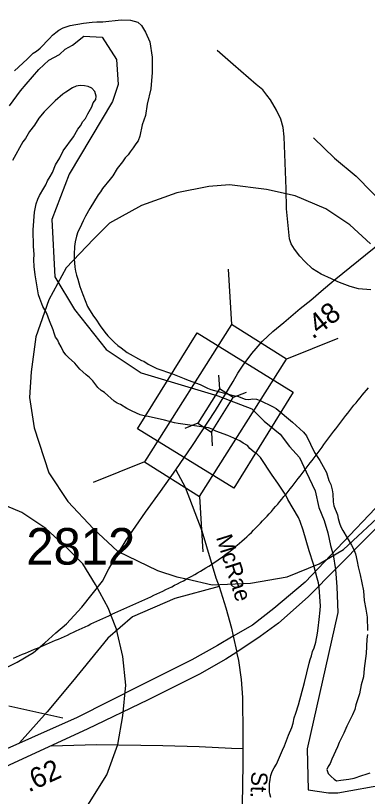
# Model space of a CAD drawing. Extents: x 1945482 to 2853149, y 66427 to 1015778.
# Drawn here: x 2319834 to 2321253, y 185351 to 188503 of the extents above; entities that cross this region are included whole.
import ezdxf

# ---------------------------------------------------------------- set-up
doc = ezdxf.new("R2010")
doc.units = 0
for name, color, linetype in [('Old_Level_10', 7, 'Continuous'), ('Old_Level_17', 7, 'Continuous'), ('Old_Level_28', 7, 'Continuous'), ('Old_Level_3', 7, 'Continuous'), ('Old_Level_31', 7, 'Continuous'), ('Old_Level_32', 7, 'Continuous'), ('Old_Level_35', 7, 'Continuous'), ('Old_Level_44', 7, 'Continuous'), ('Old_Level_47', 7, 'Continuous'), ('Old_Level_48', 7, 'Continuous'), ('Old_Level_49', 7, 'Continuous'), ('Old_Level_50', 7, 'Continuous'), ('Old_Level_60', 7, 'Continuous'), ('Old_Level_8', 7, 'Continuous')]:
    doc.layers.add(name, color=color, linetype=linetype)

msp = doc.modelspace()

# ---------------------------------------------------------------- linework, layer by layer
at = {"layer": 'Old_Level_28'}
for points in [[(2323157.6, 187647), (2323126.2, 187647), (2323007.9, 187643.8), (2322885.3, 187626.5), (2322691.9, 187581.1), (2322570.8, 187543.2), (2322449.8, 187490.3), (2322389.3, 187457.8), (2322315.8, 187414.6), (2322184, 187325.9), (2321980.4, 187141.1), (2321479.8, 186629.1), (2321013.9, 186156.8), (2320894, 186050.2), (2320819.9, 185996.3), (2320726.4, 185933.9)], [(2321439.2, 186676.5), (2321001.4, 186215.9), (2320875.1, 186109.8), (2320789.3, 186042.1), (2320712.1, 185997.5)], [(2320712.1, 185997.5), (2320647.9, 185960.4), (2320545.4, 185902.7), (2320340.5, 185800.2), (2320081.9, 185669.5), (2319712.8, 185505.4), (2319539.9, 185434.9), (2319322.2, 185338.8), (2319153.8, 185253.4), (2319027.6, 185178.5), (2318879.2, 185073.6), (2318765, 184986.3), (2318676.8, 184907.3), (2318631.4, 184858.7), (2318470.4, 184665.9), (2318345.8, 184505.8)], [(2320726.4, 185933.9), (2320682.2, 185904.4), (2320576.2, 185844.7), (2320368.8, 185741), (2320122.5, 185622.1), (2319739.9, 185445.6), (2319565.6, 185374.5), (2319351.5, 185280), (2319168.3, 185188.3), (2319050.1, 185119.1), (2318873.5, 184988.9), (2318799.7, 184932.1), (2318725.9, 184872.1), (2318639.1, 184781.2), (2318529.7, 184660.4), (2318486.8, 184600.5), (2318429, 184519.9), (2318386.7, 184450.7), (2318328.9, 184352.5), (2318291.2, 184286.4), (2318239.5, 184173.8), (2318163.6, 183956.9)]]:
    msp.add_lwpolyline(points, dxfattribs=at)
at = {"layer": 'Old_Level_3'}
for points in [[(2321265.6, 187581.1), (2321181.6, 187658.6), (2321084.8, 187723.2), (2320962.1, 187774.9), (2320845.8, 187800.7), (2320697.3, 187820.1), (2320613.3, 187813.6), (2320484.1, 187787.8), (2320342.1, 187736.1), (2320212.9, 187665.1), (2320148.3, 187600.5), (2320038.5, 187484.2), (2319967.5, 187355.1), (2319915.8, 187206.5), (2319896.4, 187064.5), (2319890, 186961.1), (2319909.4, 186838.4), (2319967.5, 186657.6), (2320045, 186541.3), (2320148.3, 186431.5), (2320245.2, 186341.1), (2320406.6, 186263.6), (2320484.1, 186237.8), (2320523.9, 186228.7), (2320626.2, 186205.5)], [(2320707.7, 186348.2), (2320717.7, 186356.4), (2320727.6, 186364.7), (2320737.4, 186373.1), (2320747, 186381.7), (2320756.6, 186390.3), (2320766.1, 186399.1), (2320775.5, 186408), (2320784.8, 186416.9), (2320794.1, 186426), (2320803.2, 186435.2), (2320812.3, 186444.4), (2320821.3, 186453.8), (2320830.3, 186463.2), (2320839.1, 186472.7), (2320848, 186482.3), (2320856.7, 186491.9), (2320865.4, 186501.7), (2320874, 186511.5), (2320882.6, 186521.4), (2320891.1, 186531.3), (2320899.6, 186541.3), (2320908, 186551.4), (2320916.4, 186561.5), (2320924.7, 186571.7), (2320933, 186581.9), (2320941.2, 186592.2), (2320949.4, 186602.5), (2320957.6, 186612.9), (2320965.7, 186623.3), (2320973.9, 186633.7), (2320981.9, 186644.2), (2320990, 186654.7), (2320998, 186665.2), (2321006.1, 186675.8), (2321014, 186686.4), (2321022, 186697), (2321030, 186707.6), (2321038, 186718.3), (2321045.9, 186728.9), (2321053.8, 186739.6), (2321061.8, 186750.2), (2321069.7, 186760.9), (2321077.7, 186771.6), (2321085.6, 186782.2), (2321093.5, 186792.9), (2321101.5, 186803.6), (2321109.5, 186814.2), (2321117.4, 186824.8), (2321125.4, 186835.4), (2321133.5, 186846), (2321141.5, 186856.6), (2321149.5, 186867.2), (2321157.6, 186877.7), (2321165.7, 186888.2), (2321173.9, 186898.6), (2321182, 186909), (2321190.2, 186919.4), (2321198.5, 186929.8), (2321206.8, 186940.1), (2321215.1, 186950.3), (2321223.4, 186960.5), (2321231.8, 186970.6), (2321240.3, 186980.7), (2321248.8, 186990.8), (2321257.4, 187000.7)], [(2320104.8, 185282.8), (2320201.7, 185437.8), (2320246.9, 185560.5), (2320266.3, 185676.8), (2320279.2, 185799.5), (2320266.3, 185915.7), (2320240.4, 186025.5), (2320217.8, 186084.2), (2320208.1, 186109.5), (2320156.5, 186206.4), (2320104.8, 186290.3), (2320040.2, 186354.9), (2319956.3, 186432.4), (2319859.4, 186497), (2319736.7, 186548.7)], [(2320626.2, 186205.5), (2320781.2, 186212), (2320929.8, 186237.8), (2321058.9, 186289.5), (2321155.8, 186347.6), (2321330.2, 186509)], [(2319826, 185909.7), (2319838.1, 185914.6), (2319850.3, 185919.6), (2319862.4, 185924.7), (2319874.5, 185929.7), (2319886.7, 185934.7), (2319898.8, 185939.8), (2319910.9, 185944.9), (2319923, 185950), (2319935, 185955.1), (2319947.1, 185960.2), (2319959.2, 185965.4), (2319971.2, 185970.6), (2319983.2, 185975.9), (2319995.3, 185981.1), (2320007.3, 185986.4), (2320019.2, 185991.8), (2320031.2, 185997.1), (2320043.2, 186002.5), (2320055.1, 186008), (2320067, 186013.4), (2320078.9, 186019), (2320090.8, 186024.5), (2320102.6, 186030.2), (2320114.4, 186035.8), (2320126.2, 186041.5), (2320138.1, 186047.2), (2320149.9, 186052.9), (2320161.9, 186058.5), (2320173.8, 186064), (2320185.8, 186069.6), (2320197.8, 186075.1), (2320209.9, 186080.6), (2320217.8, 186084.2), (2320222, 186086.1), (2320234.1, 186091.6), (2320246.2, 186097), (2320258.3, 186102.5), (2320270.5, 186107.9), (2320282.6, 186113.4), (2320294.8, 186118.8), (2320306.9, 186124.3), (2320319.1, 186129.7), (2320331.2, 186135.2), (2320343.4, 186140.7), (2320355.5, 186146.2), (2320367.6, 186151.8), (2320379.7, 186157.3), (2320391.8, 186163), (2320403.9, 186168.6), (2320415.9, 186174.3), (2320427.9, 186180), (2320439.8, 186185.8), (2320451.7, 186191.6), (2320463.6, 186197.5), (2320475.5, 186203.4), (2320487.2, 186209.4), (2320499, 186215.5), (2320510.7, 186221.6), (2320522.3, 186227.9), (2320523.9, 186228.7), (2320533.8, 186234.1), (2320545.3, 186240.5), (2320556.8, 186247), (2320568.1, 186253.5), (2320579.4, 186260.1), (2320590.6, 186266.9), (2320601.7, 186273.7), (2320612.8, 186280.6), (2320623.7, 186287.7), (2320634.6, 186294.8), (2320645.3, 186302.1), (2320656, 186309.4), (2320666.5, 186316.9), (2320677, 186324.6), (2320687.3, 186332.3), (2320697.6, 186340.2), (2320707.7, 186348.2)]]:
    msp.add_lwpolyline(points, dxfattribs=at)
at = {"layer": 'Old_Level_31'}
msp.add_lwpolyline([(2320326.2, 186834.8), (2320565.9, 187222.6), (2320954, 186982.7), (2320714.3, 186594.9)], close=True, dxfattribs=at)
at = {"layer": 'Old_Level_32'}
for points in [[(2320640.1, 186908.8), (2320712, 187026.3), (2320730.3, 187059.1), (2320751.2, 187092), (2320786.4, 187139.4), (2320829.4, 187188.1), (2320871.9, 187228), (2320915.5, 187264.3), (2320981, 187320.8), (2321024.3, 187354.7), (2321075.8, 187398.3), (2321109.3, 187426.9), (2321119, 187435), (2321407, 187668.2), (2321830.2, 188067.4), (2322091.5, 188333.9), (2322256.7, 188502.7)], [(2320480.4, 186669.7), (2320547.2, 186767.5), (2320640.1, 186908.8)], [(2319453.3, 185706.6), (2319554.4, 185752.2), (2319607.2, 185777.7), (2319779.2, 185861.4), (2319840.4, 185893.2), (2319906.2, 185931.8), (2319951.5, 185970.4), (2319996.9, 186011.2), (2320040, 186047.5), (2320101.2, 186115.6), (2320185.1, 186219.9), (2320210, 186269.8), (2320280.3, 186385.6), (2320358.3, 186498.3), (2320418.3, 186582), (2320480.4, 186669.7)]]:
    msp.add_lwpolyline(points, dxfattribs=at)
at = {"layer": 'Old_Level_35'}
for points in [[(2321034.8, 188009.5), (2321120.1, 187926.9), (2321207, 187854.3), (2321271.6, 187788.8), (2321334, 187729.3), (2321407, 187668.2)], [(2320480.4, 186669.7), (2320517.4, 186599.7), (2320585.1, 186423.6), (2320641.5, 186234), (2320655.1, 186197.8), (2320682.1, 186112.1), (2320704.7, 186030.8), (2320712.1, 185997.5)], [(2320712.1, 185997.5), (2320726.4, 185933.9)], [(2320710, 185078.3), (2320723.1, 185103.3), (2320737.4, 185148.6), (2320747, 185214.2), (2320749.4, 185307.2), (2320751.1, 185408.5), (2320752.3, 185471.7), (2320752.1, 185599.5), (2320749.8, 185750.8), (2320745.3, 185823.1), (2320734, 185899.8), (2320726.4, 185933.9)]]:
    msp.add_lwpolyline(points, dxfattribs=at)
at = {"layer": 'Old_Level_44'}
for points in [[(2321119, 187435), (2321107.4, 187440.2), (2321066.6, 187458.6), (2321031.7, 187481.2), (2321000.5, 187510), (2320979.7, 187531.2), (2320958.5, 187560.3), (2320945.7, 187581.8), (2320938.9, 187601.6), (2320926.1, 187723.1), (2320924.9, 187803.1), (2320916.6, 188012.8), (2320913.1, 188050.7), (2320903.7, 188084.3), (2320886.3, 188121.7), (2320862.6, 188162.7), (2320847.8, 188182.1), (2320831, 188203.5), (2320804.1, 188224.4), (2320710.9, 188304.8), (2320646.6, 188362.2)], [(2321267.2, 187396.5), (2321217, 187400.5), (2321182.6, 187409.2), (2321140, 187425.5), (2321119, 187435)]]:
    msp.add_lwpolyline(points, dxfattribs=at)
at = {"layer": 'Old_Level_47'}
for points in [[(2320655.1, 186197.8), (2320475.9, 186150.4), (2320305.4, 186076.6), (2320206.1, 185990), (2320063.6, 185814.3), (2319961.7, 185692), (2319849.5, 185567.9)], [(2319977.6, 185555.2), (2320160.9, 185561.1), (2320427.2, 185556.6), (2320573.8, 185552.1), (2320704.7, 185545.3), (2320750.2, 185544.2)]]:
    msp.add_lwpolyline(points, dxfattribs=at)
at = {"layer": 'Old_Level_48'}
for points in [[(2319809.7, 188139), (2319853.4, 188198.7), (2319876.3, 188225.7), (2319928, 188285.7), (2319968.5, 188323.3), (2320011.6, 188345.1), (2320034.3, 188366.6), (2320063.2, 188383.1), (2320108.7, 188420.3), (2320183, 188416.2), (2320240.9, 188325.3), (2320248.2, 188225.2), (2320224.3, 188155.8), (2320050.8, 187862.3), (2319980.6, 187680.4), (2319993, 187448.9), (2320071.5, 187316.7), (2320199.5, 187155.5), (2320340, 187060.4), (2320649.9, 186968)], [(2320649.9, 186968), (2320786.2, 186915.7), (2320836.6, 186865.3), (2320900.7, 186813.8), (2320938.7, 186763.3), (2320978.6, 186719.1), (2321005.5, 186661.4), (2321041.9, 186585.1), (2321056.5, 186517.9), (2321078.6, 186464.8), (2321092.6, 186415.3), (2321104.6, 186363.8), (2321114.1, 186326.1), (2321124.5, 186266.5), (2321129.3, 186196.7), (2321133.3, 186093.1), (2321009.3, 185543.3), (2321013.5, 185378), (2321096.1, 185365.6), (2321133.3, 185365.6), (2321327.8, 185400.5)]]:
    msp.add_lwpolyline(points, dxfattribs=at)
at = {"layer": 'Old_Level_49'}
for points in [[(2319809.7, 188139), (2319853.4, 188198.7), (2319876.3, 188225.7), (2319928, 188285.7), (2319968.5, 188323.3), (2320011.6, 188345.1), (2320034.3, 188366.6), (2320063.2, 188383.1), (2320108.7, 188420.3), (2320183, 188416.2), (2320240.9, 188325.3), (2320248.2, 188225.2), (2320224.3, 188155.8), (2320050.8, 187862.3), (2319980.6, 187680.4), (2319993, 187448.9), (2320071.5, 187316.7), (2320199.5, 187155.5), (2320340, 187060.4), (2320649.9, 186968)], [(2320649.9, 186968), (2320786.2, 186915.7), (2320836.6, 186865.3), (2320900.7, 186813.8), (2320938.7, 186763.3), (2320978.6, 186719.1), (2321005.5, 186661.4), (2321041.9, 186585.1), (2321056.5, 186517.9), (2321078.6, 186464.8), (2321092.6, 186415.3), (2321104.6, 186363.8), (2321114.1, 186326.1), (2321124.5, 186266.5), (2321129.3, 186196.7), (2321133.3, 186093.1), (2321009.3, 185543.3), (2321013.5, 185378), (2321096.1, 185365.6), (2321133.3, 185365.6), (2321327.8, 185400.5)]]:
    msp.add_lwpolyline(points, dxfattribs=at)
at = {"layer": 'Old_Level_50'}
for p, q in [((2320691.7, 187479.2), (2320704.5, 187256.2)), ((2321133.3, 187200), (2320926.3, 187115.9)), ((2320653, 187051.4), (2320656.2, 186995.6)), ((2320763.4, 186981.6), (2320711.7, 186960.6)), ((2320568.5, 186857), (2320516.8, 186836)), ((2320624, 186821.9), (2320627.2, 186766.2)), ((2320353.8, 186701.6), (2320146.9, 186617.6)), ((2320575.7, 186561.3), (2320588.5, 186338.3)), ((2320024.7, 185667), (2319806.6, 185715.1))]:
    msp.add_line(p, q, dxfattribs=at)
msp.add_lwpolyline([(2320575.7, 186561.3), (2320926.3, 187115.9), (2320704.5, 187256.2), (2320353.8, 186701.6)], close=True, dxfattribs=at)
msp.add_lwpolyline([(2320624, 186821.9), (2320711.7, 186960.6), (2320656.2, 186995.6), (2320568.5, 186857), (2320624, 186821.9)], dxfattribs=at)
at = {"layer": 'Old_Level_60'}
for points in [[(2319829.2, 188280.3), (2319881.2, 188327.2), (2319905.2, 188351.5), (2319918.2, 188359.8), (2319933, 188371.6), (2319970.2, 188410.9), (2319983.2, 188423.6), (2319996.5, 188435), (2320009, 188444.2), (2320025.5, 188453.9), (2320054.7, 188463.3), (2320108.5, 188472.8), (2320143.5, 188476.5), (2320162.2, 188477.7), (2320186, 188477.8), (2320260.2, 188485.6), (2320298, 188484.8), (2320326.5, 188476.7), (2320342, 188463), (2320358.5, 188436.3), (2320375, 188397.5), (2320384.5, 188335.2), (2320384.5, 188272.8), (2320379.2, 188207.3), (2320364.5, 188145), (2320357.7, 188098.9), (2320344, 188061.2), (2320335.5, 188015.7), (2320328.5, 187997), (2320318.5, 187985.2), (2320308.2, 187969.1), (2320296, 187953.4), (2320288, 187940.4), (2320276.5, 187928.3), (2320265.5, 187912.7), (2320243.7, 187885.8), (2320225.7, 187855.5), (2320216, 187842.3), (2320185, 187804.7), (2320176.2, 187791.4), (2320167, 187779.2), (2320133.7, 187723.8), (2320116.2, 187693), (2320106.5, 187674.5), (2320093.2, 187645), (2320085.2, 187629.8), (2320079.5, 187612.4), (2320074.2, 187589.4), (2320072, 187571.4), (2320070.2, 187538.2), (2320070.2, 187521.3), (2320073.2, 187487), (2320075.5, 187471.5), (2320079.5, 187455.6), (2320085.2, 187439.4), (2320093.7, 187409.5), (2320105.2, 187376.8), (2320124.2, 187328.9), (2320131.7, 187315.5), (2320148, 187289.6), (2320157.5, 187277.8), (2320175, 187251.1), (2320194.2, 187225.5), (2320206.7, 187210.5), (2320232.5, 187183.9), (2320246.5, 187171.8), (2320260.2, 187162.2), (2320271.7, 187152.3), (2320284.2, 187143.1), (2320341.2, 187111.2), (2320351, 187107.7), (2320369, 187095.6), (2320403.5, 187078.3), (2320466.7, 187056.6), (2320514.5, 187037.8), (2320530, 187030.7), (2320578.5, 187013.6), (2320608, 186999.5), (2320622, 186993.8), (2320711.5, 186969.6), (2320728.5, 186967.3), (2320759.5, 186954.3), (2320775, 186952.7), (2320791, 186955.8), (2320806, 186955.1), (2320820.5, 186949.1), (2320870.2, 186924.5), (2320884.5, 186916.6), (2320951.2, 186861.7), (2320965.2, 186848.1), (2320994.5, 186821.7), (2321007, 186806.5), (2321039.7, 186739.6), (2321061.2, 186707.4), (2321088, 186658.9)], [(2320026.5, 187148.9), (2320018.5, 187165.1), (2320008.5, 187181.8), (2320005.2, 187188.5), (2320004.7, 187192.7), (2319995.2, 187205), (2319989.5, 187221.1), (2319985.5, 187234), (2319970.2, 187270.8), (2319959.7, 187300.9), (2319952, 187315.2), (2319943.5, 187327.9), (2319931.5, 187360.9), (2319927, 187375.7), (2319913.5, 187456), (2319909.5, 187489.6), (2319907.7, 187517.3), (2319908.7, 187539.3), (2319906.7, 187570.9), (2319905.5, 187637.8), (2319910.5, 187709.1), (2319917.5, 187743.3), (2319924, 187762.4), (2319931, 187776.4), (2319948.5, 187805.6), (2319955.5, 187819.5), (2319962.5, 187836.2), (2319974, 187853.7), (2319982.5, 187870.1), (2319995.2, 187900.8), (2320012, 187929), (2320026.2, 187956.4), (2320067, 188013), (2320085.7, 188044.5), (2320096.5, 188058.4), (2320105.7, 188074.7), (2320115.7, 188087.9), (2320125, 188105.9), (2320142.2, 188134.3), (2320147, 188150), (2320157.2, 188163.7), (2320159.2, 188177.8), (2320153.5, 188196.5), (2320141.7, 188209.7), (2320127, 188216.3), (2320112, 188219.3), (2320094.7, 188220.3), (2320078, 188217.3), (2320063.7, 188210.6), (2320037, 188194.2), (2320024, 188185.3), (2319993.5, 188159), (2319949.5, 188114), (2319928, 188088.3), (2319909.7, 188060.8), (2319890.5, 188035.3), (2319873.5, 188007.3), (2319863, 187993), (2319821, 187918.5)], [(2321032, 185935.9), (2321038, 185951.4), (2321045, 185974.3), (2321052.2, 186010.6), (2321053.7, 186030.1), (2321058.7, 186064.8), (2321062.7, 186103.3), (2321063, 186119.8), (2321058.5, 186194), (2321056.2, 186213.3), (2321050.7, 186231.4), (2321036, 186288.6), (2321018, 186342.1), (2320994, 186426.2), (2320982, 186461), (2320975.5, 186476.5), (2320932.2, 186549.3), (2320923.5, 186566.4), (2320913.5, 186583), (2320892, 186615.2), (2320868.7, 186647.1), (2320821.2, 186718.9), (2320808, 186731.9), (2320795.7, 186740.7), (2320779.2, 186755.7), (2320768.7, 186767.7), (2320751.7, 186777.4), (2320737.7, 186786.5), (2320690.5, 186808.5), (2320642, 186825.5), (2320627, 186833.4), (2320611.5, 186838.2), (2320490.2, 186856.7), (2320474.7, 186858.4), (2320434.5, 186869.4), (2320369, 186884.5), (2320352, 186887.7), (2320336.7, 186891.9), (2320321.2, 186897.7), (2320301, 186907.3), (2320282.2, 186916.7), (2320256.5, 186933.1), (2320244.2, 186938.5), (2320231.2, 186946.6), (2320193, 186982), (2320179, 186990.1), (2320166.2, 187001.4), (2320145.2, 187028.5), (2320132.5, 187041.7), (2320118.5, 187052.3), (2320104.7, 187064.7), (2320093, 187076.2), (2320072.5, 187099.5), (2320047, 187122.4), (2320037, 187133.6), (2320026.5, 187148.9)], [(2321088, 186658.9), (2321097.7, 186626.9), (2321105, 186610.5), (2321111.2, 186589.2), (2321113, 186572.4), (2321114.5, 186539.8), (2321117.2, 186524.5), (2321132, 186487.8), (2321134.5, 186473), (2321140, 186453.8), (2321145.7, 186439.2), (2321153.2, 186424.8), (2321189.2, 186364.7), (2321198, 186347.8), (2321204.2, 186329.7), (2321211.7, 186299.8), (2321216, 186278.3), (2321223.7, 186245.9), (2321236.5, 186180.8), (2321240, 186142.5), (2321246.7, 186106.9), (2321251.2, 186074.5), (2321253.5, 186020.3)], [(2321253.2, 186004.5), (2321250.5, 185986.4), (2321247.2, 185927.6), (2321239.7, 185866.9), (2321236.7, 185834.3), (2321227.7, 185800.8), (2321220.5, 185764.8), (2321206, 185720.3), (2321201.7, 185702), (2321193, 185679.9), (2321169.5, 185634.3), (2321158, 185606.2), (2321139.5, 185569.2), (2321132.2, 185551), (2321109.5, 185501.7), (2321102.5, 185484), (2321094.2, 185471.2), (2321089.5, 185459.1), (2321095, 185444.1), (2321107, 185430.8), (2321118.7, 185420.8), (2321128.5, 185414.1), (2321145, 185417.2), (2321178.2, 185420.8), (2321199.5, 185424.5), (2321230.5, 185435.9), (2321248.2, 185440.4), (2321264, 185446)], [(2320864, 185346.1), (2320859.5, 185361.2), (2320858.5, 185369.1), (2320858.5, 185402), (2320860.2, 185419.2), (2320864, 185435.4), (2320868.7, 185451.4), (2320877, 185466.7), (2320886.5, 185481.6), (2320910, 185537.3), (2320918.5, 185554.6), (2320934.7, 185598.7), (2320948.2, 185628.9), (2320953.7, 185646.5), (2320958, 185667.6), (2320963.7, 185687.3), (2320975.2, 185720.9), (2320999, 185811.4), (2321017.5, 185889.5), (2321021.7, 185904.1), (2321027.2, 185918.1), (2321032, 185935.9)]]:
    msp.add_lwpolyline(points, dxfattribs=at)

# ---------------------------------------------------------------- texts
at = {"layer": 'Old_Level_10'}
for s, rotation, p in [('McRae', 287.4764, (2320641.6, 186396.8)), ('St.', 267.3709, (2320785.6, 185452.7))]:
    msp.add_text(s, height=65.62, rotation=rotation, dxfattribs=at).set_placement(p)
at = {"layer": 'Old_Level_17'}
for s, rotation, p in [('.48', 38.0987, (2321032.3, 187194.2)), ('.62', 24.7697, (2319886.7, 185366.4))]:
    msp.add_text(s, height=82.02, rotation=rotation, dxfattribs=at).set_placement(p)
at = {"layer": 'Old_Level_8'}
msp.add_text('2812', height=147.64, dxfattribs=at).set_placement((2319877.4, 186286.7))

doc.saveas('drawing.dxf')
